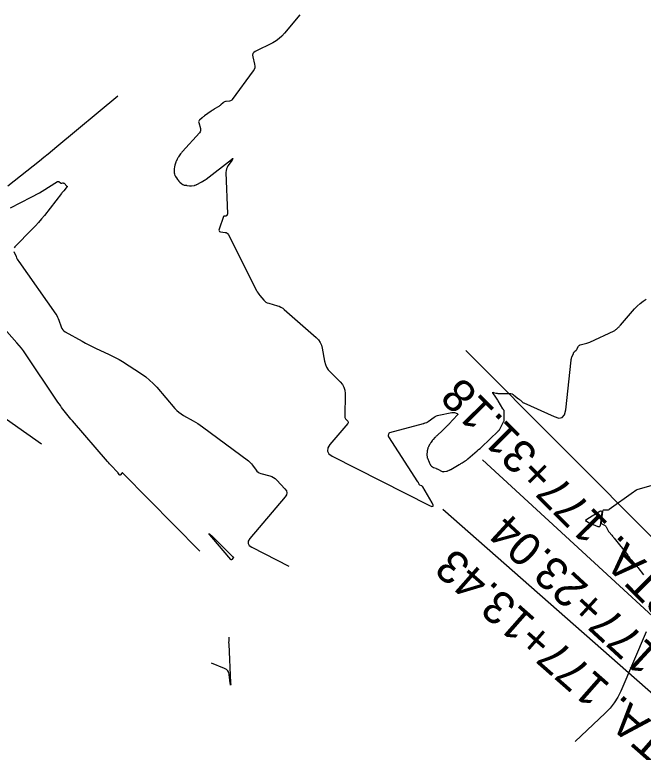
# Model space of a CAD drawing. Extents: x 658976 to 668721, y 639543 to 647196.
# Drawn here: x 661748.8 to 661901.4, y 642902.7 to 643081.9 of the extents above; entities that cross this region are included whole.
import ezdxf

# ---------------------------------------------------------------- set-up
doc = ezdxf.new("R2010")
doc.units = 0
for name, color, linetype in [('Ex_Major Contours', 7, 'Continuous'), ('Ex_Minor Contours', 7, 'Continuous'), ('R_Ramp 15 Degree_Min Ls', 7, 'Continuous'), ('R_Ramp 20 Degree Des Ls Annot', 7, 'Continuous'), ('R_Ramp 20 Degree Existing Ramp', 7, 'Continuous')]:
    doc.layers.add(name, color=color, linetype=linetype)

msp = doc.modelspace()

# ---------------------------------------------------------------- linework, layer by layer
at = {"layer": 'Ex_Major Contours'}
for points in [[(661747.75, 643034.94), (661752.77, 643037.5), (661753.45, 643037.86), (661754.12, 643038.23), (661754.78, 643038.61), (661755.43, 643039.01), (661759.13, 643041.32), (661759.22, 643041.36), (661759.31, 643041.38), (661759.4, 643041.36), (661759.49, 643041.31), (661759.91, 643041.01), (661759.97, 643040.98), (661760.04, 643040.95), (661760.11, 643040.94), (661760.19, 643040.95), (661760.49, 643040.99), (661760.56, 643040.99), (661760.63, 643040.98), (661760.69, 643040.95), (661760.75, 643040.9), (661761.45, 643040.22), (661761.46, 643040.21), (661761.46, 643040.2), (661761.47, 643040.2), (661761.47, 643040.19), (661761.48, 643040.16), (661761.48, 643040.15), (661761.48, 643040.14), (661761.48, 643040.14), (661761.48, 643040.13), (661760.66, 643039.1), (661760.52, 643038.92), (661760.38, 643038.75), (661760.24, 643038.57), (661760.11, 643038.4), (661755.97, 643033.11), (661755.28, 643032.24), (661754.55, 643031.4), (661753.81, 643030.57), (661753.04, 643029.77), (661748.82, 643025.5), (661748.62, 643025.24)], [(661748.59, 643024.37), (661749.1, 643023.1), (661749.23, 643022.78), (661749.39, 643022.48), (661749.56, 643022.19), (661749.75, 643021.9), (661758.76, 643009.11), (661758.99, 643008.76), (661759.19, 643008.4), (661759.36, 643008.02), (661759.51, 643007.63), (661760.05, 643006.04), (661760.21, 643005.66), (661760.43, 643005.34), (661760.71, 643005.06), (661761.05, 643004.83), (661765.13, 643002.53), (661765.93, 643002.08), (661766.74, 643001.66), (661767.56, 643001.25), (661768.39, 643000.86), (661771.71, 642999.33), (661772.54, 642998.94), (661773.35, 642998.51), (661774.14, 642998.06), (661774.92, 642997.58), (661779.58, 642994.57), (661780.59, 642993.87), (661781.53, 642993.1), (661782.42, 642992.27), (661783.25, 642991.37), (661787.69, 642986.21), (661788.15, 642985.72), (661788.65, 642985.27), (661789.18, 642984.88), (661789.76, 642984.52), (661792.12, 642983.21), (661792.71, 642982.87), (661793.28, 642982.51), (661793.84, 642982.14), (661794.39, 642981.74), (661805.52, 642973.44), (661805.8, 642973.21), (661806.07, 642972.96), (661806.31, 642972.7), (661806.53, 642972.41), (661807.38, 642971.21), (661807.61, 642970.94), (661807.88, 642970.72), (661808.18, 642970.55), (661808.51, 642970.42), (661810.73, 642969.81), (661811.21, 642969.65), (661811.64, 642969.42), (661812.04, 642969.14), (661812.4, 642968.8), (661814.41, 642966.65), (661814.75, 642966.17), (661814.87, 642965.68), (661814.77, 642965.18), (661814.45, 642964.68), (661805.9, 642954.62), (661805.49, 642953.97), (661805.43, 642953.39), (661805.71, 642952.89), (661806.33, 642952.45), (661815.37, 642947.86)], [(661793.7, 642951.49), (661775.06, 642970.47), (661774.98, 642970.53), (661774.9, 642970.55), (661774.83, 642970.52), (661774.76, 642970.45), (661774.47, 642970.09), (661774.4, 642970.02), (661774.33, 642970), (661774.26, 642970.02), (661774.2, 642970.09), (661773.93, 642970.46), (661773.87, 642970.55), (661773.8, 642970.63), (661773.72, 642970.72), (661773.65, 642970.8), (661772.27, 642972.24), (661772.01, 642972.5), (661771.76, 642972.77), (661771.52, 642973.05), (661771.27, 642973.33), (661762.77, 642983.16), (661762.43, 642983.56), (661762.09, 642983.97), (661761.76, 642984.38), (661761.44, 642984.79), (661760.17, 642986.46), (661759.85, 642986.88), (661759.54, 642987.31), (661759.24, 642987.73), (661758.95, 642988.17), (661751.37, 642999.46), (661750.89, 643000.16), (661750.38, 643000.85), (661749.85, 643001.51), (661749.3, 643002.16), (661746.88, 643004.91)], [(661907.46, 642968.57), (661899.89, 642966.38), (661899.81, 642966.35), (661899.74, 642966.32), (661899.66, 642966.28), (661899.59, 642966.23), (661899.31, 642966.04), (661899.24, 642965.99), (661899.17, 642965.94), (661899.1, 642965.89), (661899.03, 642965.84), (661893.18, 642961.62), (661893.04, 642961.53), (661892.9, 642961.48), (661892.75, 642961.45), (661892.59, 642961.45), (661891.94, 642961.5), (661891.8, 642961.49), (661891.69, 642961.44), (661891.61, 642961.34), (661891.57, 642961.2), (661891.2, 642958.49), (661891.2, 642958.4), (661891.23, 642958.32), (661891.28, 642958.25), (661891.36, 642958.19), (661892.02, 642957.83), (661892.15, 642957.75), (661892.27, 642957.65), (661892.36, 642957.53), (661892.44, 642957.39), (661892.75, 642956.74), (661892.83, 642956.59), (661892.92, 642956.44), (661893.02, 642956.3), (661893.13, 642956.17), (661893.8, 642955.37), (661893.95, 642955.19), (661894.1, 642955.02), (661894.24, 642954.84), (661894.39, 642954.66), (661897.69, 642950.51), (661897.76, 642950.42), (661897.83, 642950.33), (661897.9, 642950.24), (661897.96, 642950.14), (661898.21, 642949.75), (661898.27, 642949.66), (661898.34, 642949.56), (661898.41, 642949.47), (661898.49, 642949.39), (661899.42, 642948.36), (661899.6, 642948.15), (661899.77, 642947.95), (661899.95, 642947.74), (661900.12, 642947.53), (661901.52, 642945.76)], [(661902.1, 642931.95), (661895.97, 642917.52), (661895.24, 642916.03), (661894.37, 642914.64), (661893.36, 642913.35), (661892.21, 642912.15), (661884.88, 642905.3)], [(661800.81, 642930.6), (661800.77, 642930.48), (661800.77, 642930.46), (661800.76, 642930.44), (661800.76, 642930.42), (661800.76, 642930.4), (661800.74, 642929.53), (661800.73, 642929.38), (661800.73, 642929.22), (661800.74, 642929.07), (661800.74, 642928.92), (661801.21, 642919.48), (661801.22, 642919.08), (661801.21, 642918.95), (661801.18, 642919.08), (661801.13, 642919.47), (661800.87, 642921.56), (661800.75, 642922.04), (661800.52, 642922.44), (661800.19, 642922.76), (661799.76, 642923), (661796.58, 642924.3)]]:
    msp.add_lwpolyline(points, dxfattribs=at)
msp.add_lwpolyline([(661891.14, 642961.32), (661891.29, 642961.3), (661891.36, 642961.17), (661891.36, 642960.93), (661890.94, 642957.73), (661890.88, 642957.54), (661890.78, 642957.43), (661890.64, 642957.4), (661890.45, 642957.45), (661888.01, 642958.51), (661887.64, 642958.72), (661887.51, 642958.95), (661887.61, 642959.2), (661887.94, 642959.46), (661890.92, 642961.22)], close=True, dxfattribs=at)
at = {"layer": 'Ex_Minor Contours'}
for points in [[(661818.01, 643081.87), (661814.32, 643077.39), (661813.68, 643076.7), (661812.99, 643076.09), (661812.24, 643075.55), (661811.43, 643075.08), (661807.2, 643072.95), (661806.85, 643072.71), (661806.64, 643072.42), (661806.55, 643072.06), (661806.59, 643071.64), (661807.03, 643069.85), (661807.09, 643069.41), (661807.05, 643068.99), (661806.92, 643068.59), (661806.7, 643068.21), (661801.61, 643061.29), (661801.48, 643061.14), (661801.32, 643061.03), (661801.15, 643060.95), (661800.96, 643060.9), (661800.14, 643060.79), (661799.95, 643060.75), (661799.76, 643060.68), (661799.59, 643060.59), (661799.43, 643060.47), (661798.82, 643059.96), (661798.66, 643059.84), (661798.5, 643059.72), (661798.34, 643059.6), (661798.17, 643059.5), (661797.29, 643058.97), (661797.09, 643058.84), (661796.89, 643058.71), (661796.69, 643058.58), (661796.5, 643058.44), (661794.87, 643057.28), (661794.72, 643057.16), (661794.56, 643057.05), (661794.41, 643056.92), (661794.26, 643056.8), (661793.66, 643056.29), (661793.54, 643056.15), (661793.46, 643056), (661793.44, 643055.84), (661793.47, 643055.66), (661793.86, 643054.24), (661793.9, 643053.95), (661793.88, 643053.68), (661793.78, 643053.42), (661793.61, 643053.18), (661789.51, 643048.64), (661789.38, 643048.49), (661789.26, 643048.34), (661789.14, 643048.19), (661789.03, 643048.04), (661788.54, 643047.33), (661788.46, 643047.21), (661788.38, 643047.08), (661788.31, 643046.95), (661788.25, 643046.81), (661787.97, 643046.19), (661787.93, 643046.09), (661787.89, 643045.99), (661787.85, 643045.88), (661787.82, 643045.78), (661787.68, 643045.35), (661787.65, 643045.24), (661787.62, 643045.14), (661787.6, 643045.03), (661787.59, 643044.92), (661787.53, 643044.45), (661787.52, 643044.33), (661787.51, 643044.22), (661787.51, 643044.1), (661787.51, 643043.99), (661787.52, 643043.4), (661787.53, 643043.32), (661787.54, 643043.25), (661787.56, 643043.17), (661787.58, 643043.1), (661787.68, 643042.81), (661787.71, 643042.74), (661787.74, 643042.67), (661787.78, 643042.61), (661787.82, 643042.54), (661788.2, 643042.01), (661788.25, 643041.94), (661788.3, 643041.87), (661788.35, 643041.8), (661788.4, 643041.73), (661788.61, 643041.44), (661788.67, 643041.38), (661788.72, 643041.31), (661788.78, 643041.25), (661788.85, 643041.19), (661789.34, 643040.74), (661789.4, 643040.7), (661789.46, 643040.66), (661789.53, 643040.62), (661789.6, 643040.59), (661789.9, 643040.49), (661789.96, 643040.47), (661790.03, 643040.46), (661790.09, 643040.45), (661790.16, 643040.44), (661790.42, 643040.42), (661790.48, 643040.42), (661790.55, 643040.41), (661790.61, 643040.4), (661790.68, 643040.39), (661791.26, 643040.29), (661791.38, 643040.28), (661791.5, 643040.27), (661791.62, 643040.27), (661791.74, 643040.29), (661792.34, 643040.38), (661792.4, 643040.4), (661792.46, 643040.41), (661792.52, 643040.43), (661792.58, 643040.45), (661792.82, 643040.54), (661792.87, 643040.56), (661792.93, 643040.59), (661792.99, 643040.61), (661793.04, 643040.64), (661794.04, 643041.17), (661794.15, 643041.23), (661794.26, 643041.29), (661794.36, 643041.35), (661794.47, 643041.41), (661794.9, 643041.66), (661795, 643041.72), (661795.1, 643041.79), (661795.2, 643041.86), (661795.3, 643041.94), (661801.4, 643046.73), (661801.67, 643046.93), (661801.78, 643046.96), (661801.75, 643046.84), (661801.58, 643046.56), (661800.56, 643045.14), (661800.34, 643044.77), (661800.18, 643044.39), (661800.1, 643043.98), (661800.08, 643043.55), (661800.42, 643033.5), (661800.42, 643033.46), (661800.41, 643033.41), (661800.4, 643033.36), (661800.39, 643033.31), (661800.31, 643033.08), (661800.3, 643033.06), (661800.29, 643033.04), (661800.27, 643033.03), (661800.25, 643033.02), (661800.17, 643032.98), (661800.14, 643032.98), (661800.12, 643032.97), (661800.1, 643032.96), (661800.07, 643032.96), (661799.82, 643032.92), (661799.79, 643032.91), (661799.76, 643032.91), (661799.73, 643032.91), (661799.7, 643032.91), (661799.59, 643032.92), (661799.56, 643032.92), (661799.54, 643032.91), (661799.52, 643032.89), (661799.51, 643032.87), (661798.41, 643029.73), (661798.36, 643029.5), (661798.41, 643029.32), (661798.54, 643029.2), (661798.77, 643029.13), (661799.87, 643028.99), (661800.13, 643028.93), (661800.35, 643028.81), (661800.53, 643028.64), (661800.67, 643028.42), (661807.5, 643014.88), (661807.67, 643014.55), (661807.86, 643014.24), (661808.07, 643013.94), (661808.3, 643013.65), (661809.26, 643012.53), (661809.51, 643012.27), (661809.79, 643012.06), (661810.11, 643011.89), (661810.45, 643011.77), (661812.56, 643011.17), (661813.01, 643011.02), (661813.44, 643010.81), (661813.85, 643010.56), (661814.23, 643010.26), (661821.98, 643003.44), (661822.53, 643002.88), (661822.95, 643002.25), (661823.27, 643001.56), (661823.47, 643000.81), (661824.03, 642997.67), (661824.23, 642996.91), (661824.53, 642996.21), (661824.94, 642995.57), (661825.45, 642994.98), (661827.84, 642992.65), (661828.35, 642992.05), (661828.72, 642991.38), (661828.93, 642990.65), (661829, 642989.86), (661828.94, 642984.16), (661828.96, 642983.99), (661829, 642983.84), (661829.08, 642983.7), (661829.18, 642983.57), (661829.66, 642983.07), (661829.75, 642982.95), (661829.78, 642982.82), (661829.75, 642982.69), (661829.67, 642982.56), (661825.33, 642977.45), (661824.79, 642976.6), (661824.71, 642975.84), (661825.08, 642975.17), (661825.9, 642974.6), (661849.52, 642962.62), (661850.08, 642962.4), (661850.37, 642962.43), (661850.39, 642962.72), (661850.13, 642963.27), (661847.88, 642967.17), (661847.82, 642967.25), (661847.76, 642967.32), (661847.68, 642967.37), (661847.59, 642967.42), (661847.19, 642967.59), (661847.12, 642967.63), (661847.06, 642967.68), (661847.01, 642967.73), (661846.98, 642967.8), (661846.86, 642968.11), (661846.82, 642968.18), (661846.79, 642968.25), (661846.75, 642968.32), (661846.71, 642968.39), (661839.64, 642979.28), (661839.59, 642979.37), (661839.56, 642979.46), (661839.56, 642979.56), (661839.57, 642979.66), (661839.66, 642980.06), (661839.69, 642980.15), (661839.74, 642980.23), (661839.81, 642980.28), (661839.9, 642980.32), (661848.02, 642982.54), (661848.13, 642982.57), (661848.23, 642982.6), (661848.33, 642982.63), (661848.43, 642982.67), (661848.83, 642982.81), (661848.93, 642982.85), (661849.03, 642982.9), (661849.12, 642982.95), (661849.2, 642983.01), (661850.62, 642984.07), (661850.89, 642984.25), (661851.18, 642984.4), (661851.48, 642984.52), (661851.8, 642984.6), (661854.96, 642985.23), (661855.12, 642985.25), (661855.27, 642985.25), (661855.43, 642985.23), (661855.59, 642985.18), (661856.2, 642984.96), (661856.32, 642984.9), (661856.38, 642984.82), (661856.37, 642984.73), (661856.29, 642984.62), (661854.2, 642982.35), (661854.09, 642982.23), (661853.97, 642982.1), (661853.84, 642981.98), (661853.72, 642981.86), (661853.22, 642981.38), (661853.1, 642981.26), (661852.97, 642981.14), (661852.84, 642981.02), (661852.72, 642980.9), (661851.26, 642979.53), (661851.15, 642979.43), (661851.05, 642979.33), (661850.94, 642979.23), (661850.84, 642979.13), (661850.4, 642978.67), (661850.33, 642978.58), (661850.25, 642978.49), (661850.18, 642978.4), (661850.12, 642978.3), (661849.86, 642977.92), (661849.8, 642977.82), (661849.74, 642977.72), (661849.68, 642977.62), (661849.62, 642977.52), (661849.3, 642976.98), (661849.24, 642976.86), (661849.19, 642976.74), (661849.14, 642976.62), (661849.11, 642976.49), (661848.97, 642975.89), (661848.95, 642975.81), (661848.93, 642975.72), (661848.92, 642975.63), (661848.92, 642975.55), (661848.9, 642975.2), (661848.9, 642975.11), (661848.9, 642975.02), (661848.9, 642974.93), (661848.9, 642974.85), (661848.92, 642974.47), (661848.92, 642974.38), (661848.94, 642974.3), (661848.96, 642974.21), (661849, 642974.13), (661849.4, 642973.18), (661849.44, 642973.09), (661849.48, 642973.01), (661849.53, 642972.92), (661849.57, 642972.83), (661849.75, 642972.45), (661849.79, 642972.38), (661849.84, 642972.32), (661849.9, 642972.26), (661849.96, 642972.21), (661850.22, 642972.01), (661850.29, 642971.96), (661850.36, 642971.92), (661850.44, 642971.88), (661850.51, 642971.85), (661851.05, 642971.65), (661851.17, 642971.6), (661851.28, 642971.55), (661851.39, 642971.5), (661851.5, 642971.45), (661852.6, 642970.91), (661852.71, 642970.86), (661852.83, 642970.84), (661852.95, 642970.83), (661853.08, 642970.84), (661853.64, 642970.92), (661853.74, 642970.94), (661853.83, 642970.96), (661853.91, 642971), (661854, 642971.04), (661854.33, 642971.22), (661854.41, 642971.26), (661854.5, 642971.31), (661854.58, 642971.35), (661854.66, 642971.4), (661856.74, 642972.59), (661856.92, 642972.69), (661857.09, 642972.8), (661857.27, 642972.9), (661857.44, 642973.01), (661858.14, 642973.44), (661858.31, 642973.55), (661858.47, 642973.66), (661858.64, 642973.79), (661858.79, 642973.92), (661861.08, 642975.88), (661861.17, 642975.96), (661861.26, 642976.04), (661861.35, 642976.11), (661861.43, 642976.19), (661861.78, 642976.5), (661861.86, 642976.58), (661861.95, 642976.66), (661862.03, 642976.74), (661862.12, 642976.82), (661866.17, 642980.67), (661866.21, 642980.71), (661866.25, 642980.75), (661866.29, 642980.8), (661866.33, 642980.84), (661866.49, 642981.01), (661866.52, 642981.05), (661866.56, 642981.1), (661866.59, 642981.15), (661866.62, 642981.2), (661867.6, 642983.12), (661867.61, 642983.16), (661867.63, 642983.19), (661867.64, 642983.23), (661867.64, 642983.27), (661867.67, 642983.42), (661867.67, 642983.46), (661867.67, 642983.5), (661867.68, 642983.54), (661867.68, 642983.58), (661867.64, 642985.56), (661867.64, 642985.59), (661867.64, 642985.62), (661867.63, 642985.65), (661867.61, 642985.68), (661867.56, 642985.78), (661867.54, 642985.81), (661867.53, 642985.83), (661867.51, 642985.86), (661867.49, 642985.88), (661867.38, 642986), (661867.35, 642986.03), (661867.33, 642986.06), (661867.31, 642986.09), (661867.29, 642986.13), (661866.22, 642988.02), (661866.09, 642988.24), (661865.95, 642988.47), (661865.81, 642988.69), (661865.66, 642988.91), (661864.92, 642989.95), (661864.86, 642990.05), (661864.86, 642990.11), (661864.92, 642990.13), (661865.03, 642990.11), (661865.62, 642989.94), (661865.77, 642989.91), (661865.92, 642989.88), (661866.07, 642989.86), (661866.22, 642989.86), (661869.01, 642989.83), (661869.29, 642989.8), (661869.56, 642989.73), (661869.8, 642989.62), (661870.03, 642989.46), (661871.16, 642988.54), (661871.26, 642988.46), (661871.37, 642988.37), (661871.47, 642988.28), (661871.58, 642988.19), (661871.99, 642987.83), (661872.1, 642987.75), (661872.21, 642987.67), (661872.33, 642987.6), (661872.45, 642987.54), (661879.8, 642984.2), (661880.93, 642983.87), (661881.77, 642984.03), (661882.34, 642984.68), (661882.63, 642985.82), (661883.91, 642997.91), (661883.94, 642998.11), (661883.98, 642998.3), (661884.04, 642998.5), (661884.1, 642998.69), (661884.45, 642999.58), (661884.5, 642999.7), (661884.56, 642999.81), (661884.64, 642999.91), (661884.73, 643000), (661885.1, 643000.36), (661885.19, 643000.46), (661885.27, 643000.56), (661885.35, 643000.66), (661885.41, 643000.77), (661885.71, 643001.33), (661885.79, 643001.45), (661885.89, 643001.54), (661886.01, 643001.61), (661886.14, 643001.66), (661887.43, 643001.96), (661887.69, 643002.03), (661887.95, 643002.11), (661888.2, 643002.2), (661888.44, 643002.31), (661894.34, 643005.08), (661894.49, 643005.16), (661894.64, 643005.25), (661894.78, 643005.36), (661894.91, 643005.47), (661895.41, 643005.94), (661895.54, 643006.06), (661895.66, 643006.18), (661895.78, 643006.31), (661895.9, 643006.44), (661899.34, 643010.38), (661899.97, 643011.06), (661900.65, 643011.69), (661901.37, 643012.26), (661902.13, 643012.79)], [(661747.11, 643040.29), (661754.75, 643046.36), (661755.82, 643047.22), (661756.89, 643048.08), (661757.95, 643048.95), (661759.01, 643049.83), (661773.78, 643062.2)], [(661755.31, 642977.51), (661743.14, 642986.04)]]:
    msp.add_lwpolyline(points, dxfattribs=at)
msp.add_lwpolyline([(661801.6, 642950.3), (661801.63, 642950.26), (661801.67, 642950.22), (661801.71, 642950.19), (661801.85, 642950.04), (661801.88, 642950), (661801.89, 642949.96), (661801.88, 642949.92), (661801.85, 642949.88), (661801.53, 642949.5), (661801.46, 642949.44), (661801.4, 642949.42), (661801.33, 642949.44), (661801.27, 642949.5), (661796.64, 642954.91), (661796.09, 642955.56), (661795.93, 642955.8), (661796.16, 642955.63), (661796.78, 642955.04), (661801.56, 642950.33)], close=True, dxfattribs=at)
at = {"layer": 'R_Ramp 15 Degree_Min Ls'}
msp.add_lwpolyline([(661999.48, 642858.53), (661928.92, 642929.38), (661858.36, 643000.24)], dxfattribs=at)
at = {"layer": 'R_Ramp 20 Degree Des Ls Annot'}
msp.add_lwpolyline([(662002.88, 642829.53), (661852.73, 642961.65)], dxfattribs=at)
at = {"layer": 'R_Ramp 20 Degree Existing Ramp'}
msp.add_lwpolyline([(662009.6, 642838.32), (661935.99, 642906.01), (661862.38, 642973.7)], dxfattribs=at)

# ---------------------------------------------------------------- texts
at = {"layer": 'R_Ramp 15 Degree_Min Ls'}
msp.add_text('P.T. STA. 177+31.18', height=8, rotation=134.88, dxfattribs=at).set_placement((661928.04, 642923.18))
at = {"layer": 'R_Ramp 20 Degree Des Ls Annot'}
msp.add_text('P.T. STA. 177+13.43', height=8, rotation=138.6554, dxfattribs=at).set_placement((661930.75, 642886.35))
at = {"layer": 'R_Ramp 20 Degree Existing Ramp'}
msp.add_text('P.T. STA. 177+23.04', height=8, rotation=137.3993, dxfattribs=at).set_placement((661942.52, 642893.2))

doc.saveas('drawing.dxf')
